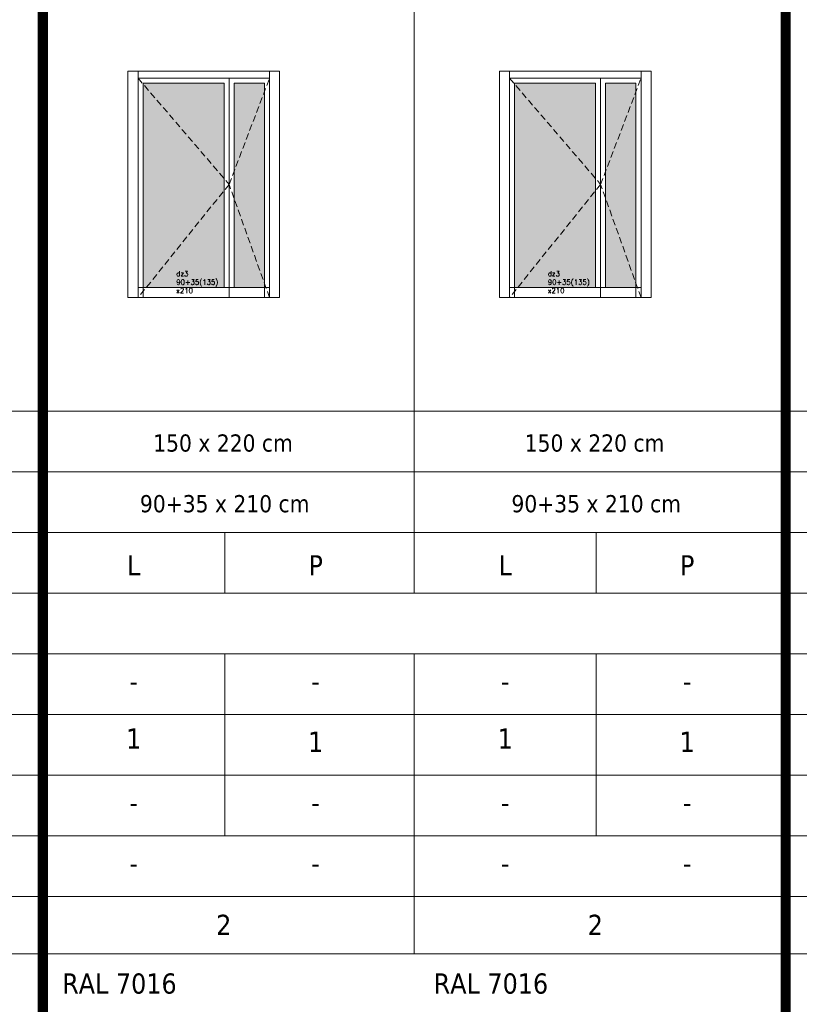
# Model space of a CAD drawing. Header units: millimetres. Extents: x 15214 to 140083, y -437840 to -79279.
# Tile 510 of 656: x 69083 to 69854, y -215532 to -214558. Entities that reach past the tile are written whole.
import ezdxf

# ---------------------------------------------------------------- set-up
doc = ezdxf.new("R2010")
doc.units = ezdxf.units.MM
doc.linetypes.add('CACHE', pattern=[9.525, 6.35, -3.175])
doc.layers.get('0').update_dxf_attribs({"lineweight": 0})
for name, color, linetype, lineweight in [('! posadzki', 7, 'Continuous', 0), ('B_widok', 8, 'Continuous', 9), ('Hatch', 4, 'Continuous', 5), ('Istn-okna', 6, 'Continuous', 13)]:
    doc.layers.add(name, color=color, linetype=linetype, lineweight=lineweight)
doc.layers.add('!! remont sali gimnastycznej', color=200, linetype='Continuous', lineweight=0, plot=False)
doc.styles.add('ARIAL', font='tahoma.ttf')
doc.styles.add('TXT', font='simplex.shx')
pattern_1 = [(90, (0, 0), (-1.5875, 0.79375), [0, -1.5875])]

# ---------------------------------------------------------------- blocks, each defined once
blk = doc.blocks.new('dz3')
at = {"layer": 'Hatch', "true_color": 0x575757}
h = blk.add_hatch(dxfattribs=at)
h.set_pattern_fill('DOTS', color=251, angle=270)
h.set_pattern_definition(pattern_1)
h.paths.add_polyline_path([(-19431.39, 7310.2), (-19431.39, 7233.24), (-19335.61, 7233.24)], flags=17)
h.paths.add_polyline_path([(-19230.23, 7313.24), (-19431.39, 7313.24), (-19431.39, 7310.2), (-19335.61, 7233.24), (-19323.56, 7233.24)])
h.paths.add_polyline_path([(-19229.39, 7313.24), (-19230.23, 7313.24), (-19323.56, 7233.24), (-19229.39, 7233.24)])
h = blk.add_hatch(dxfattribs=at)
h.set_pattern_fill('DOTS', color=251, angle=270)
h.set_pattern_definition(pattern_1)
h.paths.add_polyline_path([(-19229.39, 7223.24), (-19431.39, 7223.24), (-19431.39, 7193.24), (-19229.39, 7193.24)])
at = {"layer": 'Hatch', "color": 251, "linetype": 'CACHE', "true_color": 0x575757}
for points in [[(-19224.39, 7318.24), (-19329.39, 7228.24), (-19441.39, 7318.24)], [(-19441.39, 7188.24), (-19329.39, 7228.24), (-19224.39, 7188.24)]]:
    blk.add_lwpolyline(points, dxfattribs=at)
at = {"layer": 'Istn-okna'}
for points in [[(-19217.39, 7328.24), (-19441.39, 7328.24)], [(-19441.39, 7328.24), (-19441.39, 7178.24)], [(-19217.39, 7328.24), (-19217.39, 7178.24)], [(-19217.39, 7318.24), (-19441.39, 7318.24)], [(-19229.39, 7313.24), (-19441.39, 7313.24)], [(-19431.39, 7318.24), (-19431.39, 7188.24)], [(-19229.39, 7313.24), (-19229.39, 7233.24)], [(-19224.39, 7318.24), (-19224.39, 7188.24)], [(-19441.39, 7228.24), (-19224.39, 7228.24)], [(-19431.39, 7233.24), (-19229.39, 7233.24)], [(-19431.39, 7223.24), (-19229.39, 7223.24)], [(-19229.39, 7223.24), (-19229.39, 7193.24)], [(-19229.39, 7193.24), (-19441.39, 7193.24)], [(-19217.39, 7188.24), (-19441.39, 7188.24)], [(-19217.39, 7178.24), (-19441.39, 7178.24)]]:
    blk.add_lwpolyline(points, dxfattribs=at)
at = {"insert": (-19415.23, 7280.45), "char_height": 5, "attachment_point": 1, "rotation": 270, "style": 'TXT'}
blk.add_mtext_dynamic_manual_height_columns('dz3 90+35(135) x210', width=52.6299, gutter_width=75, heights=[0], dxfattribs=at)

msp = doc.modelspace()

# ---------------------------------------------------------------- linework, layer by layer
at = {"layer": '!! remont sali gimnastycznej', "const_width": 10}
msp.add_lwpolyline([(69840.85788, -213926.89367), (69840.85788, -216560.02785), (69106.05053, -216560.02785), (69106.05053, -213926.89367)], close=True, dxfattribs=at)
at = {"layer": 'B_widok', "linetype": 'ByBlock', "ltscale": 5}
for p, q in [((69105.94018, -215125.04999), (69105.94018, -213926.89367)), ((69473.28937, -215125.04999), (69473.28937, -213926.89367)), ((69840.85788, -215125.01017), (69840.85788, -213926.85385)), ((67259.04094, -214945.04999), (70568.14007, -214945.04999)), ((67259.04094, -215005.04999), (70568.14259, -215005.04999)), ((67259.04094, -215065.04999), (70568.1451, -215065.04999)), ((67259.04094, -215065.04999), (70568.1451, -215065.04999)), ((67259.04094, -215065.04999), (70568.1451, -215065.04999)), ((69285.94018, -215065.04999), (69285.94018, -215125.04999)), ((69653.39903, -215065.04999), (69653.39903, -215125.04999)), ((67258.98096, -215125.04999), (70568.14762, -215125.04999)), ((67258.98096, -215185.04999), (70568.15013, -215185.04999)), ((69105.94018, -215481.89367), (69105.94018, -215185.04999)), ((69285.94018, -215185.04999), (69285.94018, -215365.04999)), ((69473.28937, -215481.89367), (69473.28937, -215185.04999)), ((69653.39903, -215185.04999), (69653.39903, -215365.04999)), ((69840.85788, -215481.85385), (69840.85788, -215185.01017)), ((67258.98096, -215245.04999), (70568.15265, -215245.04999)), ((67258.98096, -215305.04999), (70568.15516, -215305.04999)), ((67258.98096, -215365.04999), (70568.15768, -215365.04999)), ((67258.98096, -215365.04999), (70568.15768, -215365.04999)), ((67258.98096, -215425.04999), (70568.16019, -215425.04999)), ((67258.98096, -215425.04999), (70568.16019, -215425.04999)), ((67259.05223, -215481.89367), (70568.16257, -215481.89367)), ((67259.05223, -215481.89367), (70568.16257, -215481.89367)), ((67259.11507, -215481.89367), (70568.16257, -215481.89367)), ((67259.11507, -215481.89367), (70568.16257, -215481.89367))]:
    msp.add_line(p, q, dxfattribs=at)

# ---------------------------------------------------------------- block references
at = {"layer": '! posadzki', "rotation": 90}
for p in [(76518.5192, -195391.50943), (76885.97805, -195391.50943)]:
    msp.add_blockref('dz3', p, dxfattribs=at)

# ---------------------------------------------------------------- texts
at = {"layer": 'B_widok', "linetype": 'ByBlock', "ltscale": 5, "attachment_point": 1, "style": 'ARIAL'}
for s, insert, char_height, width in [('\\pxqc;{\\C4;150} x 220 cm', (69202.89975, -214968.12678), 17, 162.7637979), ('\\pxqc;{\\C4;150} x 220 cm', (69570.3586, -214968.12678), 17, 162.7637979), ('\\pxqc;90+35 x 210 cm', (69105.94018, -215028.12678), 17, 360), ('\\pxqc;90+35 x 210 cm', (69473.39903, -215028.12678), 17, 360), ('\\pxqc;L', (69105.94018, -215087.57915), 20, 180), ('\\pxqc;P', (69285.94018, -215087.57915), 20, 180), ('\\pxqc;L', (69473.39903, -215087.57915), 20, 180), ('\\pxqc;P', (69653.39903, -215087.57915), 20, 180), ('\\pxqc;-', (69105.8802, -215202.07112), 20, 180), ('\\pxqc;-', (69285.8802, -215202.07112), 20, 180), ('\\pxqc;-', (69473.33906, -215202.07112), 20, 180), ('\\pxqc;-', (69653.33906, -215202.07112), 20, 180), ('\\pxqc;1', (69105.8802, -215258.9148), 20, 180), ('\\pxqc;1', (69285.8802, -215262.07112), 20, 180), ('\\pxqc;1', (69473.33906, -215258.9148), 20, 180), ('\\pxqc;1', (69653.33906, -215262.07112), 20, 180), ('\\pxqc;-', (69105.8802, -215322.07112), 20, 180), ('\\pxqc;-', (69285.8802, -215322.07112), 20, 180), ('\\pxqc;-', (69473.33906, -215322.07112), 20, 180), ('\\pxqc;-', (69653.33906, -215322.07112), 20, 180), ('\\pxqc;-', (69105.8802, -215382.07112), 20, 180), ('\\pxqc;-', (69285.8802, -215382.07112), 20, 180), ('\\pxqc;-', (69473.33906, -215382.07112), 20, 180), ('\\pxqc;-', (69653.33906, -215382.07112), 20, 180), ('\\pxqc;2', (69107.8159, -215443.08278), 20, 354.4574), ('\\pxqc;2', (69475.27475, -215443.08278), 20, 354.4574), ('RAL 7016 ', (69125.17564, -215501.09376), 20, 354.4574), ('RAL 7016 ', (69492.63449, -215501.09376), 20, 354.4574)]:
    msp.add_mtext(s, dxfattribs=dict(at, insert=insert, char_height=char_height, width=width))

doc.saveas('drawing.dxf')
